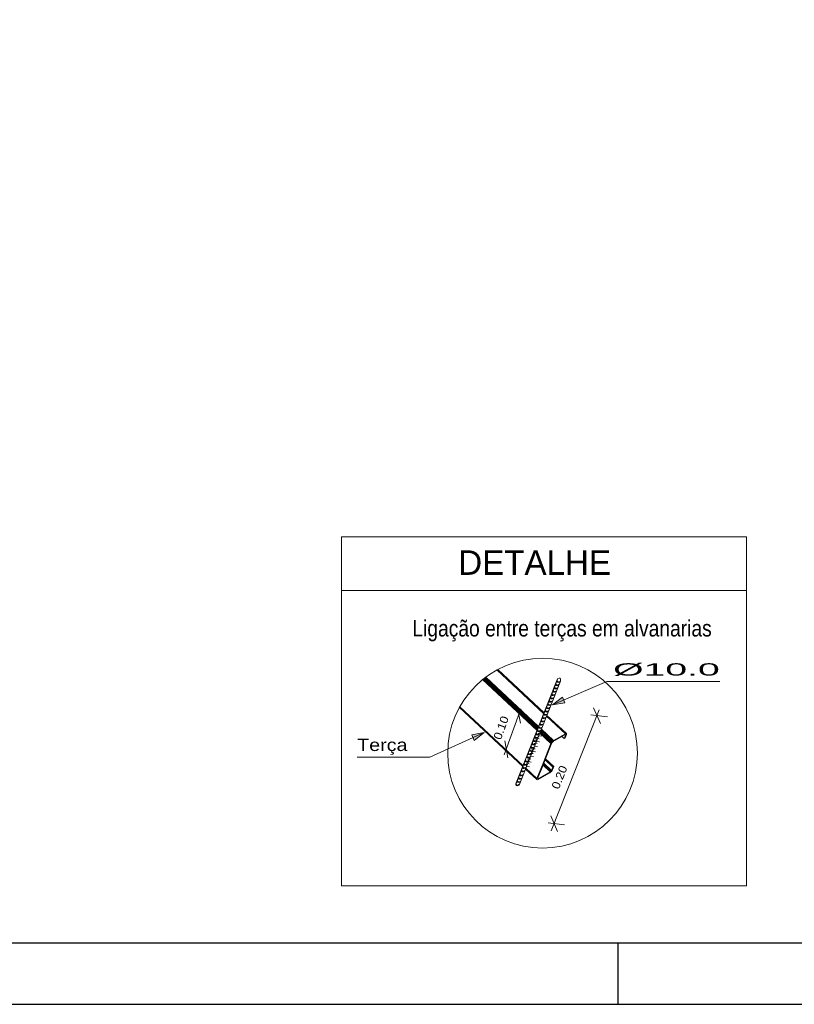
# Model space of a CAD drawing. Header units: millimetres. Extents: x 10 to 1250, y -62 to 528.
# Tile 434 of 656: x 428 to 441, y 469 to 485. Entities that reach past the tile are written whole.
import ezdxf
from ezdxf.enums import TextEntityAlignment as Align

# ---------------------------------------------------------------- set-up
doc = ezdxf.new("R2010")
doc.units = ezdxf.units.MM
doc.header["$LTSCALE"] = 0.05
for name, color, linetype, lineweight in [('0-CYPE1', 2, 'Continuous', 18), ('0-CYPE2', 4, 'Continuous', 35), ('BARRAS_DE_ACO', 7, 'Continuous', 9), ('Cotas', 9, 'Continuous', 5)]:
    doc.layers.add(name, color=color, linetype=linetype, lineweight=lineweight)
doc.layers.add('FOLHA_PADRÃO', color=7, linetype='Continuous')
doc.layers.add('TEXTO', color=2, linetype='Continuous')
doc.styles.add('CYPETXT', font='arial.ttf', dxfattribs={"height": 0.2})

# ---------------------------------------------------------------- blocks, each defined once
blk = doc.blocks.new('A1EST. 1500')
at = {"layer": 'FOLHA_PADRÃO', "color": 1, "linetype": 'Continuous'}
for p, q in [((113.5, 0), (113.5, 1)), ((0, 0), (150.008, 0))]:
    blk.add_line(p, q, dxfattribs=at)
at = {"layer": 'FOLHA_PADRÃO', "color": 6, "linetype": 'Continuous'}
blk.add_lwpolyline([(149, 58.4), (149, 1), (1, 1), (1, 58.4), (149, 58.4)], dxfattribs=at)

msp = doc.modelspace()

# ---------------------------------------------------------------- hatches: boundary and pattern name
at = {"layer": '0-CYPE2', "lineweight": 5}
for points in [[(437.2106, 473.4318), (437.007, 473.3995), (437.1715, 473.5238)], [(435.6877, 472.9092), (435.8906, 472.9457), (435.7288, 472.818)]]:
    msp.add_hatch(color=256, dxfattribs=at).paths.add_polyline_path(points)

# ---------------------------------------------------------------- linework, layer by layer
at = {"layer": '0-CYPE1', "lineweight": 5}
for p, q in [((437.007, 473.3995), (437.8971, 473.7784)), ((437.8971, 473.7784), (439.7401, 473.7784)), ((436.4323, 473.3782), (436.4819, 473.0998)), ((437.7907, 473.0931), (437.6786, 473.3528)), ((436.219, 472.5807), (436.4911, 473.333)), ((437.7715, 473.3159), (436.9877, 471.3413)), ((437.6353, 473.2345), (437.9037, 473.2032)), ((435.8906, 472.9457), (435.0014, 472.5453)), ((436.7623, 472.8716), (436.7646, 472.8483)), ((436.7778, 472.9397), (436.7824, 472.8931)), ((436.8285, 472.8854), (436.7824, 472.8931)), ((436.7979, 472.9612), (436.8002, 472.9379)), ((436.8233, 472.934), (436.8002, 472.9379)), ((436.2779, 472.5355), (436.2282, 472.814)), ((436.6963, 472.7058), (436.6985, 472.6825)), ((436.7118, 472.7739), (436.7164, 472.7273)), ((436.7625, 472.7197), (436.7164, 472.7273)), ((436.7319, 472.7954), (436.7342, 472.7721)), ((436.7573, 472.7683), (436.7342, 472.7721)), ((436.7422, 472.8501), (436.7467, 472.8036)), ((436.7929, 472.7959), (436.7467, 472.8036)), ((436.7876, 472.8445), (436.7646, 472.8483)), ((433.8154, 472.5453), (435.0014, 472.5453)), ((436.6303, 472.5401), (436.6325, 472.5168)), ((436.6458, 472.6081), (436.6504, 472.5615)), ((436.6965, 472.5539), (436.6504, 472.5615)), ((436.6659, 472.6296), (436.6682, 472.6063)), ((436.6913, 472.6025), (436.6682, 472.6063)), ((436.6762, 472.6843), (436.6807, 472.6378)), ((436.7269, 472.6301), (436.6807, 472.6378)), ((436.7216, 472.6787), (436.6985, 472.6825)), ((436.5643, 472.3743), (436.5665, 472.351)), ((436.5798, 472.4423), (436.5844, 472.3958)), ((436.6305, 472.3881), (436.5844, 472.3958)), ((436.5999, 472.4638), (436.6022, 472.4405)), ((436.6253, 472.4367), (436.6022, 472.4405)), ((436.6102, 472.5186), (436.6147, 472.472)), ((436.6609, 472.4643), (436.6147, 472.472)), ((436.6556, 472.5129), (436.6325, 472.5168)), ((436.5896, 472.3472), (436.5665, 472.351)), ((437.0902, 471.3284), (436.9781, 471.5881)), ((436.9348, 471.4698), (437.2032, 471.4385))]:
    msp.add_line(p, q, dxfattribs=at)
at = {"layer": '0-CYPE2', "lineweight": 5}
for points in [[(437.2106, 473.4318), (437.007, 473.3995), (437.1715, 473.5238)], [(435.6877, 472.9092), (435.8906, 472.9457), (435.7288, 472.818)]]:
    msp.add_lwpolyline(points, close=True, dxfattribs=at)
for points in [[(437.2106, 473.4318), (437.1715, 473.5238)], [(435.6877, 472.9092), (435.7288, 472.818)]]:
    msp.add_lwpolyline(points, dxfattribs=at)
at = {"layer": 'BARRAS_DE_ACO', "lineweight": 5}
for p, q in [((436.7604, 472.9946), (435.8752, 473.8206)), ((436.7673, 473.0118), (435.8889, 473.8315)), ((435.9029, 473.8423), (436.7742, 473.0293)), ((435.9153, 473.8517), (436.7803, 473.0445)), ((436.864, 473.2548), (436.0982, 473.9695)), ((436.8683, 473.2654), (436.108, 473.9749)), ((436.112, 473.977), (436.87, 473.2697)), ((437.0904, 473.8233), (436.4135, 472.1233)), ((437.09, 473.8223), (437.0839, 473.7956)), ((437.0904, 473.8233), (437.1141, 473.8381)), ((437.1141, 473.8381), (437.1316, 473.8366)), ((437.1316, 473.8366), (437.1402, 473.8192)), ((437.1389, 473.7886), (437.1402, 473.8192)), ((436.7547, 472.9803), (435.864, 473.8116)), ((437.1389, 473.7886), (436.4624, 472.0895)), ((437.0259, 473.6613), (437.0198, 473.6346)), ((437.0426, 473.7032), (437.0365, 473.6765)), ((437.0365, 473.6765), (437.0437, 473.6605)), ((437.0473, 473.715), (437.0412, 473.6882)), ((437.0412, 473.6882), (437.0484, 473.6723)), ((437.0437, 473.6605), (437.063, 473.6582)), ((437.0484, 473.6723), (437.0677, 473.6699)), ((437.0639, 473.7569), (437.0579, 473.7302)), ((437.0579, 473.7302), (437.0651, 473.7142)), ((437.0686, 473.7686), (437.0626, 473.7419)), ((437.0626, 473.7419), (437.0698, 473.7259)), ((437.0915, 473.6695), (437.063, 473.6582)), ((437.0651, 473.7142), (437.0844, 473.7118)), ((437.0962, 473.6812), (437.0677, 473.6699)), ((437.0698, 473.7259), (437.0891, 473.7236)), ((437.0853, 473.8106), (437.0793, 473.7838)), ((437.0793, 473.7838), (437.0865, 473.7678)), ((437.0839, 473.7956), (437.0912, 473.7796)), ((437.1129, 473.7231), (437.0844, 473.7118)), ((437.0865, 473.7678), (437.1058, 473.7655)), ((437.1176, 473.7349), (437.0891, 473.7236)), ((437.0912, 473.7796), (437.1105, 473.7773)), ((437.1343, 473.7768), (437.1058, 473.7655)), ((437.1389, 473.7886), (437.1105, 473.7773)), ((436.9618, 473.5003), (436.9557, 473.4736)), ((436.9785, 473.5422), (436.9724, 473.5155)), ((436.9724, 473.5155), (436.9796, 473.4995)), ((436.9831, 473.5539), (436.9771, 473.5272)), ((436.9771, 473.5272), (436.9843, 473.5112)), ((436.9796, 473.4995), (436.9989, 473.4972)), ((436.9843, 473.5112), (437.0036, 473.5089)), ((436.9998, 473.5959), (436.9938, 473.5692)), ((436.9938, 473.5692), (437.001, 473.5532)), ((437.0045, 473.6076), (436.9985, 473.5809)), ((436.9985, 473.5809), (437.0057, 473.5649)), ((437.0274, 473.5085), (436.9989, 473.4972)), ((437.001, 473.5532), (437.0203, 473.5508)), ((437.0321, 473.5202), (437.0036, 473.5089)), ((437.0057, 473.5649), (437.025, 473.5626)), ((437.0212, 473.6495), (437.0152, 473.6228)), ((437.0152, 473.6228), (437.0224, 473.6068)), ((437.0198, 473.6346), (437.0271, 473.6186)), ((437.0488, 473.5621), (437.0203, 473.5508)), ((437.0224, 473.6068), (437.0417, 473.6045)), ((437.0535, 473.5739), (437.025, 473.5626)), ((437.0271, 473.6186), (437.0464, 473.6162)), ((437.0701, 473.6158), (437.0417, 473.6045)), ((437.0748, 473.6276), (437.0464, 473.6162)), ((436.5211, 472.3937), (435.4867, 473.359)), ((435.488, 473.3613), (436.5222, 472.3963)), ((435.4925, 473.3695), (436.5258, 472.4053)), ((436.8977, 473.3393), (436.8916, 473.3126)), ((436.9144, 473.3812), (436.9083, 473.3545)), ((436.9083, 473.3545), (436.9155, 473.3385)), ((436.919, 473.3929), (436.913, 473.3662)), ((436.913, 473.3662), (436.9202, 473.3502)), ((436.9155, 473.3385), (436.9348, 473.3361)), ((436.9202, 473.3502), (436.9395, 473.3479)), ((436.9357, 473.4349), (436.9297, 473.4081)), ((436.9297, 473.4081), (436.9369, 473.3922)), ((436.9404, 473.4466), (436.9344, 473.4199)), ((436.9344, 473.4199), (436.9416, 473.4039)), ((436.9633, 473.3475), (436.9348, 473.3361)), ((436.9369, 473.3922), (436.9562, 473.3898)), ((436.968, 473.3592), (436.9395, 473.3479)), ((436.9416, 473.4039), (436.9609, 473.4016)), ((436.9571, 473.4885), (436.951, 473.4618)), ((436.951, 473.4618), (436.9583, 473.4458)), ((436.9557, 473.4736), (436.9629, 473.4576)), ((436.9847, 473.4011), (436.9562, 473.3898)), ((436.9583, 473.4458), (436.9776, 473.4435)), ((436.9893, 473.4129), (436.9609, 473.4016)), ((436.9629, 473.4576), (436.9822, 473.4552)), ((437.006, 473.4548), (436.9776, 473.4435)), ((437.0107, 473.4665), (436.9822, 473.4552)), ((436.8335, 473.1783), (436.8275, 473.1515)), ((436.8502, 473.2202), (436.8442, 473.1935)), ((436.8442, 473.1935), (436.8514, 473.1775)), ((436.8549, 473.2319), (436.8489, 473.2052)), ((436.8489, 473.2052), (436.8561, 473.1892)), ((436.8514, 473.1775), (436.8707, 473.1751)), ((436.8561, 473.1892), (436.8754, 473.1869)), ((436.8716, 473.2738), (436.8656, 473.2471)), ((436.8656, 473.2471), (436.8728, 473.2311)), ((436.8763, 473.2856), (436.8702, 473.2589)), ((436.8702, 473.2589), (436.8775, 473.2429)), ((436.8992, 473.1864), (436.8707, 473.1751)), ((436.8728, 473.2311), (436.8921, 473.2288)), ((436.9039, 473.1982), (436.8754, 473.1869)), ((436.8775, 473.2429), (436.8968, 473.2406)), ((436.893, 473.3275), (436.8869, 473.3008)), ((436.8869, 473.3008), (436.8942, 473.2848)), ((436.8916, 473.3126), (436.8988, 473.2966)), ((436.9206, 473.2401), (436.8921, 473.2288)), ((436.8942, 473.2848), (436.9135, 473.2825)), ((436.9252, 473.2519), (436.8968, 473.2406)), ((436.8988, 473.2966), (436.9181, 473.2942)), ((437.2167, 472.9258), (436.9095, 473.2124)), ((436.9419, 473.2938), (436.9135, 473.2825)), ((437.2276, 472.9301), (436.9137, 473.223)), ((436.9154, 473.2273), (437.235, 472.9291)), ((436.9466, 473.3055), (436.9181, 473.2942)), ((436.7694, 473.0172), (436.7634, 472.9905)), ((436.7861, 473.0592), (436.7801, 473.0325)), ((436.7801, 473.0325), (436.7873, 473.0165)), ((436.7908, 473.0709), (436.7848, 473.0442)), ((436.7848, 473.0442), (436.792, 473.0282)), ((436.7873, 473.0165), (436.8066, 473.0141)), ((436.792, 473.0282), (436.8113, 473.0259)), ((436.8075, 473.1128), (436.8015, 473.0861)), ((436.8015, 473.0861), (436.8087, 473.0701)), ((436.8122, 473.1246), (436.8061, 473.0979)), ((436.8061, 473.0979), (436.8133, 473.0819)), ((436.8351, 473.0254), (436.8066, 473.0141)), ((436.8087, 473.0701), (436.828, 473.0678)), ((436.8398, 473.0372), (436.8113, 473.0259)), ((436.8133, 473.0819), (436.8327, 473.0795)), ((436.8289, 473.1665), (436.8228, 473.1398)), ((436.8228, 473.1398), (436.83, 473.1238)), ((436.8275, 473.1515), (436.8347, 473.1356)), ((436.8564, 473.0791), (436.828, 473.0678)), ((436.83, 473.1238), (436.8493, 473.1215)), ((436.8611, 473.0909), (436.8327, 473.0795)), ((436.8347, 473.1356), (436.854, 473.1332)), ((436.8778, 473.1328), (436.8493, 473.1215)), ((436.8825, 473.1445), (436.854, 473.1332)), ((436.7053, 472.8562), (436.6993, 472.8295)), ((436.722, 472.8982), (436.716, 472.8714)), ((436.716, 472.8714), (436.7232, 472.8555)), ((436.7267, 472.9099), (436.7207, 472.8832)), ((436.7207, 472.8832), (436.7279, 472.8672)), ((436.7232, 472.8555), (436.7425, 472.8531)), ((436.7279, 472.8672), (436.7472, 472.8649)), ((436.7434, 472.9518), (436.7373, 472.9251)), ((436.7373, 472.9251), (436.7446, 472.9091)), ((436.7481, 472.9636), (436.742, 472.9369)), ((436.742, 472.9369), (436.7492, 472.9209)), ((436.771, 472.8644), (436.7425, 472.8531)), ((436.7446, 472.9091), (436.7639, 472.9068)), ((436.7756, 472.8762), (436.7472, 472.8649)), ((436.7492, 472.9209), (436.7685, 472.9185)), ((436.7648, 473.0055), (436.7587, 472.9788)), ((436.7587, 472.9788), (436.7659, 472.9628)), ((436.7634, 472.9905), (436.7706, 472.9745)), ((436.7923, 472.9181), (436.7639, 472.9068)), ((436.7659, 472.9628), (436.7852, 472.9605)), ((436.797, 472.9298), (436.7685, 472.9185)), ((436.7706, 472.9745), (436.7899, 472.9722)), ((436.8137, 472.9718), (436.7852, 472.9605)), ((436.8184, 472.9835), (436.7899, 472.9722)), ((436.9809, 472.7692), (436.8002, 472.9379)), ((436.988, 472.7822), (436.8059, 472.9521)), ((436.9986, 472.7959), (436.8127, 472.9693)), ((436.8197, 472.9868), (437.0112, 472.8081)), ((436.8258, 473.0021), (437.0241, 472.8171)), ((437.018, 472.8019), (437.162, 472.8831)), ((437.2167, 472.9258), (437.0241, 472.8171)), ((437.2106, 472.9105), (437.162, 472.8831)), ((437.162, 472.8831), (437.1982, 472.8493)), ((437.1982, 472.8493), (437.22, 472.904)), ((437.2137, 472.8581), (437.1982, 472.8493)), ((437.2106, 472.9105), (437.2123, 472.9112)), ((437.2161, 472.9127), (437.2123, 472.9112)), ((437.22, 472.904), (437.2123, 472.9112)), ((437.2355, 472.9128), (437.2137, 472.8581)), ((437.2176, 472.9126), (437.2161, 472.9127)), ((437.2276, 472.9301), (437.2167, 472.9258)), ((437.2212, 472.9092), (437.2176, 472.9126)), ((437.2176, 472.9126), (437.2197, 472.9123)), ((437.2197, 472.9123), (437.2212, 472.9092)), ((437.2212, 472.9092), (437.22, 472.904)), ((437.235, 472.9291), (437.2276, 472.9301)), ((437.2377, 472.9231), (437.235, 472.9291)), ((437.2355, 472.9128), (437.2377, 472.9231)), ((436.6412, 472.6952), (436.6352, 472.6685)), ((436.6579, 472.7371), (436.6519, 472.7104)), ((436.6519, 472.7104), (436.6591, 472.6944)), ((436.6626, 472.7489), (436.6565, 472.7222)), ((436.6565, 472.7222), (436.6638, 472.7062)), ((436.6591, 472.6944), (436.6784, 472.6921)), ((436.6638, 472.7062), (436.6831, 472.7038)), ((436.6793, 472.7908), (436.6732, 472.7641)), ((436.6732, 472.7641), (436.6804, 472.7481)), ((436.684, 472.8026), (436.6779, 472.7759)), ((436.6779, 472.7759), (436.6851, 472.7599)), ((436.7069, 472.7034), (436.6784, 472.6921)), ((436.6804, 472.7481), (436.6998, 472.7458)), ((436.7115, 472.7152), (436.6831, 472.7038)), ((436.6851, 472.7599), (436.7044, 472.7575)), ((436.7006, 472.8445), (436.6946, 472.8178)), ((436.6946, 472.8178), (436.7018, 472.8018)), ((436.6993, 472.8295), (436.7065, 472.8135)), ((436.7282, 472.7571), (436.6998, 472.7458)), ((436.7018, 472.8018), (436.7211, 472.7994)), ((436.7329, 472.7688), (436.7044, 472.7575)), ((436.7065, 472.8135), (436.7258, 472.8112)), ((436.7496, 472.8108), (436.7211, 472.7994)), ((436.7543, 472.8225), (436.7258, 472.8112)), ((436.9809, 472.7692), (436.8531, 472.4481)), ((436.9965, 472.7779), (436.8931, 472.5187)), ((436.988, 472.7822), (436.9809, 472.7692)), ((436.9986, 472.7959), (436.988, 472.7822)), ((436.9999, 472.7845), (436.9965, 472.7779)), ((437.0112, 472.8081), (436.9986, 472.7959)), ((436.9999, 472.7845), (437.0052, 472.7913)), ((437.0116, 472.7974), (437.0052, 472.7913)), ((437.0112, 472.8081), (437.0241, 472.8171)), ((437.0116, 472.7974), (437.018, 472.8019)), ((436.5938, 472.5761), (436.5878, 472.5494)), ((436.5878, 472.5494), (436.595, 472.5334)), ((436.5985, 472.5879), (436.5924, 472.5612)), ((436.5924, 472.5612), (436.5996, 472.5452)), ((436.595, 472.5334), (436.6143, 472.5311)), ((436.5996, 472.5452), (436.619, 472.5428)), ((436.6152, 472.6298), (436.6091, 472.6031)), ((436.6091, 472.6031), (436.6163, 472.5871)), ((436.6198, 472.6416), (436.6138, 472.6148)), ((436.6138, 472.6148), (436.621, 472.5988)), ((436.6427, 472.5424), (436.6143, 472.5311)), ((436.6163, 472.5871), (436.6356, 472.5848)), ((436.6474, 472.5541), (436.619, 472.5428)), ((436.621, 472.5988), (436.6403, 472.5965)), ((436.6365, 472.6835), (436.6305, 472.6568)), ((436.6305, 472.6568), (436.6377, 472.6408)), ((436.6352, 472.6685), (436.6424, 472.6525)), ((436.6641, 472.5961), (436.6356, 472.5848)), ((436.6377, 472.6408), (436.657, 472.6384)), ((436.6688, 472.6078), (436.6403, 472.5965)), ((436.6424, 472.6525), (436.6617, 472.6502)), ((436.6855, 472.6497), (436.657, 472.6384)), ((436.6902, 472.6615), (436.6617, 472.6502)), ((436.525, 472.4034), (436.519, 472.3767)), ((436.519, 472.3767), (436.5262, 472.3607)), ((436.5297, 472.4151), (436.5236, 472.3884)), ((436.5236, 472.3884), (436.5309, 472.3724)), ((436.5309, 472.3724), (436.5502, 472.3701)), ((436.5464, 472.457), (436.5403, 472.4303)), ((436.5403, 472.4303), (436.5475, 472.4143)), ((436.5511, 472.4688), (436.545, 472.4421)), ((436.545, 472.4421), (436.5522, 472.4261)), ((436.574, 472.3696), (436.5455, 472.3583)), ((436.5475, 472.4143), (436.5669, 472.412)), ((436.5786, 472.3814), (436.5502, 472.3701)), ((436.5522, 472.4261), (436.5715, 472.4237)), ((436.5677, 472.5107), (436.5617, 472.484)), ((436.5617, 472.484), (436.5689, 472.468)), ((436.5724, 472.5225), (436.5664, 472.4957)), ((436.5664, 472.4957), (436.5736, 472.4798)), ((436.5953, 472.4233), (436.5669, 472.412)), ((436.5689, 472.468), (436.5882, 472.4657)), ((436.6, 472.4351), (436.5715, 472.4237)), ((436.5736, 472.4798), (436.5929, 472.4774)), ((436.6167, 472.477), (436.5882, 472.4657)), ((436.6214, 472.4887), (436.5929, 472.4774)), ((436.8531, 472.4481), (436.7519, 472.1944)), ((436.8518, 472.415), (436.768, 472.2048)), ((436.8518, 472.415), (436.8548, 472.4226)), ((436.9694, 472.3052), (436.8518, 472.415)), ((436.8583, 472.4314), (436.8548, 472.4226)), ((436.8548, 472.4226), (436.9758, 472.3097)), ((436.8548, 472.4226), (436.8548, 472.4226)), ((436.8583, 472.4314), (436.8618, 472.44)), ((436.9821, 472.3159), (436.8583, 472.4314)), ((436.8646, 472.4471), (436.8618, 472.44)), ((436.8618, 472.44), (436.9874, 472.3227)), ((436.8864, 472.5017), (436.8646, 472.4471)), ((436.8646, 472.4471), (436.9909, 472.3292)), ((436.8864, 472.5017), (436.8931, 472.5187)), ((436.8864, 472.5017), (437.0127, 472.3838)), ((436.8931, 472.5187), (437.0282, 472.3926)), ((436.9909, 472.3292), (437.0127, 472.3838)), ((437.0064, 472.3379), (437.0282, 472.3926)), ((437.0127, 472.3838), (437.0282, 472.3926)), ((436.4562, 472.2306), (436.4502, 472.2039)), ((436.4609, 472.2424), (436.4549, 472.2156)), ((436.4549, 472.2156), (436.4621, 472.1997)), ((436.4776, 472.2843), (436.4715, 472.2576)), ((436.4715, 472.2576), (436.4788, 472.2416)), ((436.4823, 472.296), (436.4762, 472.2693)), ((436.4762, 472.2693), (436.4834, 472.2533)), ((436.4788, 472.2416), (436.4981, 472.2392)), ((436.5098, 472.2086), (436.4814, 472.1973)), ((436.4834, 472.2533), (436.5027, 472.251)), ((436.5036, 472.3497), (436.4976, 472.323)), ((436.4976, 472.323), (436.5048, 472.307)), ((436.5265, 472.2506), (436.4981, 472.2392)), ((436.5083, 472.3615), (436.5023, 472.3347)), ((436.5023, 472.3347), (436.5095, 472.3187)), ((436.5312, 472.2623), (436.5027, 472.251)), ((436.5048, 472.307), (436.5241, 472.3047)), ((436.5095, 472.3187), (436.5288, 472.3164)), ((436.5526, 472.316), (436.5241, 472.3047)), ((436.5262, 472.3607), (436.5455, 472.3583)), ((436.5573, 472.3277), (436.5288, 472.3164)), ((436.7523, 472.1779), (436.5666, 472.3512)), ((436.5677, 472.3538), (436.7496, 472.1841)), ((436.5713, 472.3629), (436.7519, 472.1944)), ((436.7707, 472.1814), (436.9633, 472.29)), ((436.9694, 472.3052), (436.7768, 472.1966)), ((436.9761, 472.299), (436.9633, 472.29)), ((436.9758, 472.3097), (436.9694, 472.3052)), ((436.9758, 472.3097), (436.9821, 472.3159)), ((436.9761, 472.299), (436.9887, 472.3113)), ((436.9874, 472.3227), (436.9821, 472.3159)), ((436.9874, 472.3227), (436.9909, 472.3292)), ((436.9887, 472.3113), (436.9994, 472.3249)), ((437.0064, 472.3379), (436.9994, 472.3249)), ((436.4135, 472.1233), (436.4074, 472.0966)), ((436.4074, 472.0966), (436.4146, 472.0806)), ((436.4182, 472.135), (436.4121, 472.1083)), ((436.4121, 472.1083), (436.4193, 472.0923)), ((436.4146, 472.0806), (436.434, 472.0782)), ((436.4193, 472.0923), (436.4386, 472.09)), ((436.4348, 472.1769), (436.4288, 472.1502)), ((436.4288, 472.1502), (436.436, 472.1342)), ((436.4395, 472.1887), (436.4335, 472.162)), ((436.4335, 472.162), (436.4407, 472.146)), ((436.4624, 472.0895), (436.434, 472.0782)), ((436.436, 472.1342), (436.4553, 472.1319)), ((436.4671, 472.1013), (436.4386, 472.09)), ((436.4407, 472.146), (436.46, 472.1436)), ((436.4502, 472.2039), (436.4574, 472.1879)), ((436.4838, 472.1432), (436.4553, 472.1319)), ((436.4574, 472.1879), (436.4767, 472.1856)), ((436.4885, 472.155), (436.46, 472.1436)), ((436.4621, 472.1997), (436.4814, 472.1973)), ((436.5052, 472.1969), (436.4767, 472.1856)), ((436.7519, 472.1944), (436.7496, 472.1841)), ((436.7496, 472.1841), (436.7523, 472.1779)), ((436.7523, 472.1779), (436.7598, 472.177)), ((436.7707, 472.1814), (436.7598, 472.177)), ((436.7664, 472.199), (436.7662, 472.198)), ((436.7676, 472.1949), (436.7662, 472.198)), ((436.7673, 472.2031), (436.7664, 472.199)), ((436.7664, 472.199), (436.7713, 472.1944)), ((436.768, 472.2048), (436.7673, 472.2031)), ((436.7713, 472.1944), (436.7676, 472.1949)), ((436.7768, 472.1966), (436.768, 472.2048)), ((436.7768, 472.1966), (436.7713, 472.1944))]:
    msp.add_line(p, q, dxfattribs=at)
at = {"layer": 'Cotas', "lineweight": 5}
for p, q in [((433.5568, 475.2669), (440.1786, 475.2669)), ((436.5891, 472.5644), (436.5985, 472.5879)), ((436.499, 472.338), (436.5083, 472.3615)), ((436.4088, 472.1115), (436.4182, 472.135))]:
    msp.add_line(p, q, dxfattribs=at)
msp.add_lwpolyline([(433.5568, 476.1434), (440.1786, 476.1434), (440.1786, 470.4409), (433.5568, 470.4409)], close=True, dxfattribs=at)
msp.add_circle((436.8444, 472.6106), 1.5503, dxfattribs=at)

# ---------------------------------------------------------------- block references
msp.add_blockref('A1EST. 1500', (324.5774, 468.508))

# ---------------------------------------------------------------- texts
at = {"layer": '0-CYPE1', "lineweight": 5, "style": 'CYPETXT'}
for s, width, p, p2 in [('%%C10.0', 2.29005, (437.9971, 473.8784), (439.7401, 473.8784)), ('Terça', 1.150957, (433.8154, 472.6453), (434.6374, 472.6453))]:
    msp.add_text(s, height=0.2, dxfattribs=dict(at, width=width)).set_placement(p, p2, align=Align.FIT)
at = {"layer": '0-CYPE1', "lineweight": 5, "style": 'CYPETXT', "width": 1.081295}
for s, rotation, p, p2 in [('0.10', 70.11548, (436.163, 472.8179), (436.2963, 473.1865)), ('0.20', 68.34921, (437.1095, 472.0097), (437.2542, 472.374))]:
    msp.add_text(s, height=0.13333, rotation=rotation, dxfattribs=at).set_placement(p, p2, align=Align.FIT)
at = {"layer": 'TEXTO', "lineweight": 5, "style": 'CYPETXT'}
for s, height, width, p, p2 in [('DETALHE                                    ', 0.4, 0.968353, (435.4669, 475.5233), (443.3749, 475.5233)), ('Ligação entre terças em alvanarias', 0.266667, 0.843733, (434.7169, 474.5163), (439.609, 474.5163))]:
    msp.add_text(s, height=height, dxfattribs=dict(at, width=width)).set_placement(p, p2, align=Align.FIT)

doc.saveas('drawing.dxf')
